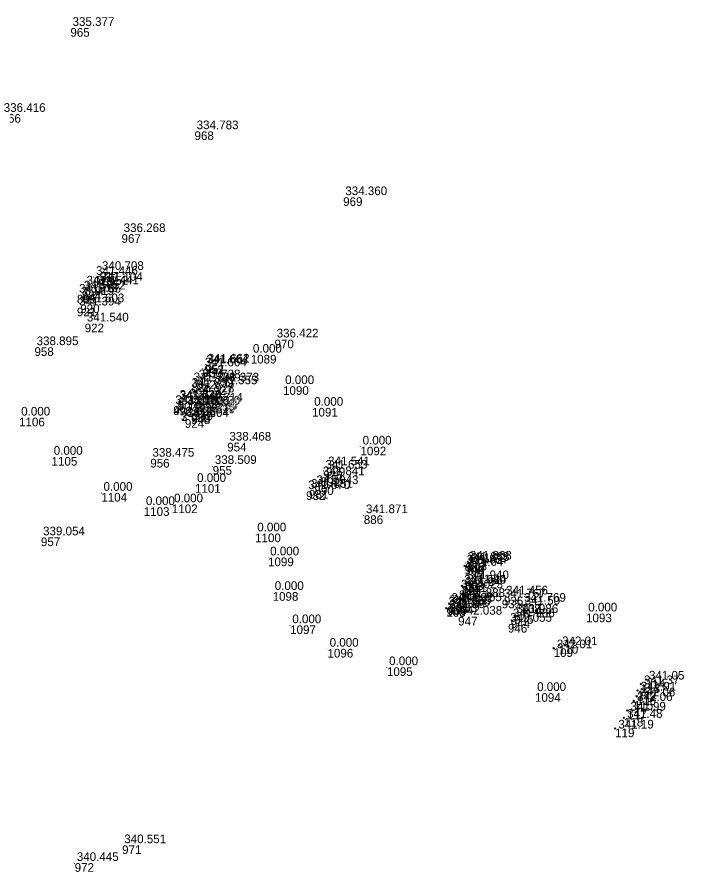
# Model space of a CAD drawing. Extents: x -829398 to -819400, y -1074439 to -1067977.
# Drawn here: x -819889.2 to -819796.7, y -1074276.4 to -1074158 of the extents above; entities that cross this region are included whole.
import ezdxf

# ---------------------------------------------------------------- set-up
doc = ezdxf.new("R2010")
doc.units = 0
for name, color, linetype in [('Vrstva 60', 7, 'Continuous'), ('Vrstva 61', 7, 'Continuous'), ('Čísla bodů_doměření_2012', 7, 'Continuous')]:
    doc.layers.add(name, color=color, linetype=linetype)

# ---------------------------------------------------------------- blocks, each defined once
blk = doc.blocks.new('BOD')
at = {"layer": 'Čísla bodů_doměření_2012'}
for p, q in [((-0.15, 0), (0.15, 0)), ((0, -0.15), (0, 0.15))]:
    blk.add_line(p, q, dxfattribs=at)

msp = doc.modelspace()

# ---------------------------------------------------------------- linework, layer by layer
at = {"layer": 'Vrstva 60'}
for p, q in [((-819827.151, -1074234.019), (-819827.251, -1074233.919)), ((-819827.151, -1074234.019), (-819827.251, -1074234.119)), ((-819827.151, -1074234.019), (-819827.051, -1074233.919)), ((-819827.151, -1074234.019), (-819827.051, -1074234.119)), ((-819826.714, -1074233.47), (-819826.814, -1074233.37)), ((-819826.714, -1074233.47), (-819826.814, -1074233.57)), ((-819826.714, -1074233.47), (-819826.614, -1074233.37)), ((-819826.714, -1074233.47), (-819826.614, -1074233.57)), ((-819827.515, -1074236.801), (-819827.615, -1074236.701)), ((-819827.515, -1074236.801), (-819827.615, -1074236.901)), ((-819827.515, -1074236.801), (-819827.415, -1074236.701)), ((-819827.515, -1074236.801), (-819827.415, -1074236.901)), ((-819826.726, -1074236.428), (-819826.826, -1074236.328)), ((-819826.726, -1074236.428), (-819826.826, -1074236.528)), ((-819826.726, -1074236.428), (-819826.626, -1074236.328)), ((-819826.726, -1074236.428), (-819826.626, -1074236.528)), ((-819829.27, -1074239.291), (-819829.37, -1074239.191)), ((-819829.27, -1074239.291), (-819829.17, -1074239.191)), ((-819829.69, -1074239.878), (-819829.79, -1074239.778)), ((-819829.69, -1074239.878), (-819829.79, -1074239.978)), ((-819829.69, -1074239.878), (-819829.59, -1074239.778)), ((-819829.69, -1074239.878), (-819829.59, -1074239.978)), ((-819829.27, -1074239.291), (-819829.37, -1074239.391)), ((-819829.27, -1074239.291), (-819829.17, -1074239.391)), ((-819819.27, -1074239.395), (-819819.37, -1074239.295)), ((-819819.27, -1074239.395), (-819819.37, -1074239.495)), ((-819819.27, -1074239.395), (-819819.17, -1074239.295)), ((-819819.27, -1074239.395), (-819819.17, -1074239.495)), ((-819814.084, -1074245.012), (-819814.184, -1074244.912)), ((-819814.084, -1074245.012), (-819814.184, -1074245.112)), ((-819814.084, -1074245.012), (-819813.984, -1074244.912)), ((-819814.084, -1074245.012), (-819813.984, -1074245.112)), ((-819814.808, -1074245.445), (-819814.908, -1074245.345)), ((-819814.808, -1074245.445), (-819814.908, -1074245.545)), ((-819814.808, -1074245.445), (-819814.708, -1074245.345)), ((-819814.808, -1074245.445), (-819814.708, -1074245.545)), ((-819802.035, -1074249.78), (-819802.135, -1074249.68)), ((-819802.035, -1074249.78), (-819802.135, -1074249.88)), ((-819802.035, -1074249.78), (-819801.935, -1074249.68)), ((-819802.035, -1074249.78), (-819801.935, -1074249.88)), ((-819802.721, -1074250.422), (-819802.821, -1074250.322)), ((-819802.721, -1074250.422), (-819802.821, -1074250.522)), ((-819802.721, -1074250.422), (-819802.621, -1074250.322)), ((-819802.721, -1074250.422), (-819802.621, -1074250.522)), ((-819803.304, -1074252.103), (-819803.404, -1074252.003)), ((-819803.304, -1074252.103), (-819803.404, -1074252.203)), ((-819803.304, -1074252.103), (-819803.204, -1074252.003)), ((-819803.304, -1074252.103), (-819803.204, -1074252.203)), ((-819803.19, -1074251.3), (-819803.29, -1074251.2)), ((-819803.19, -1074251.3), (-819803.29, -1074251.4)), ((-819803.19, -1074251.3), (-819803.09, -1074251.2)), ((-819803.19, -1074251.3), (-819803.09, -1074251.4)), ((-819803.679, -1074252.753), (-819803.779, -1074252.653)), ((-819803.679, -1074252.753), (-819803.779, -1074252.853)), ((-819803.679, -1074252.753), (-819803.579, -1074252.653)), ((-819803.679, -1074252.753), (-819803.579, -1074252.853)), ((-819804.608, -1074254.082), (-819804.708, -1074253.982)), ((-819804.608, -1074254.082), (-819804.708, -1074254.182)), ((-819804.608, -1074254.082), (-819804.508, -1074253.982)), ((-819804.608, -1074254.082), (-819804.508, -1074254.182)), ((-819805.071, -1074255.089), (-819805.171, -1074254.989)), ((-819805.071, -1074255.089), (-819805.171, -1074255.189)), ((-819805.071, -1074255.089), (-819804.971, -1074254.989)), ((-819805.071, -1074255.089), (-819804.971, -1074255.189)), ((-819806.284, -1074256.566), (-819806.384, -1074256.466)), ((-819806.284, -1074256.566), (-819806.384, -1074256.666)), ((-819806.284, -1074256.566), (-819806.184, -1074256.466)), ((-819806.284, -1074256.566), (-819806.184, -1074256.666))]:
    msp.add_line(p, q, dxfattribs=at)

# ---------------------------------------------------------------- block references
at = {"layer": 'Vrstva 60', "xscale": 0.010000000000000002, "yscale": 0.010000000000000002}
for p in [(-819881.811, -1074159.477), (-819864.602, -1074173.799), (-819843.99, -1074182.933), (-819874.721, -1074188.048), (-819878.551, -1074193.983), (-819877.737, -1074193.301), (-819879.875, -1074195.328), (-819878.416, -1074195.289), (-819877.89, -1074194.814), (-819880.905, -1074196.454), (-819880.239, -1074196.012), (-819880.909, -1074198.229), (-819880.437, -1074197.775), (-819879.827, -1074200.447), (-819853.508, -1074202.66), (-819886.792, -1074203.73), (-819856.803, -1074204.773), (-819863.471, -1074206.665), (-819863.226, -1074206.254), (-819863.083, -1074206.137), (-819864.324, -1074208.323), (-819865.298, -1074209.489), (-819865.03, -1074208.731), (-819861.972, -1074209.148), (-819861.749, -1074208.766), (-819852.329, -1074209.121), (-819867.551, -1074211.889), (-819867.548, -1074211.888), (-819866.958, -1074211.147), (-819866.955, -1074211.158), (-819866.933, -1074211.296), (-819866.714, -1074211.95), (-819864.369, -1074211.963), (-819864.016, -1074211.542), (-819866.494, -1074212.738), (-819866.493, -1074212.744), (-819865.901, -1074212.011), (-819865.894, -1074212.013), (-819865.09, -1074213.161), (-819865.02, -1074212.922), (-819864.712, -1074212.633), (-819848.302, -1074212.127), (-819888.927, -1074213.488), (-819865.938, -1074213.683), (-819860.067, -1074216.961), (-819841.59, -1074217.499), (-819884.421, -1074218.924), (-819870.731, -1074219.189), (-819862.082, -1074220.192), (-819846.741, -1074220.848), (-819846.373, -1074220.377), (-819847.109, -1074221.756), (-819864.542, -1074222.697), (-819849.127, -1074223.681), (-819848.73, -1074223.499), (-819847.978, -1074222.981), (-819877.518, -1074223.912), (-819871.637, -1074225.894), (-819867.738, -1074225.51), (-819841.126, -1074227.017), (-819856.2, -1074229.539), (-819885.896, -1074230.085), (-819854.41, -1074232.864), (-819827.158, -1074233.987), (-819827.028, -1074233.624), (-819826.722, -1074233.449), (-819827.521, -1074236.798), (-819827.118, -1074236.157), (-819853.771, -1074237.66), (-819827.936, -1074237.434), (-819828.097, -1074239.221), (-819827.647, -1074238.63), (-819822.003, -1074238.701), (-819821.698, -1074238.287), (-819829.687, -1074239.84), (-819829.535, -1074239.604), (-819829.273, -1074239.302), (-819819.217, -1074239.303), (-819828.047, -1074241.082), (-819820.756, -1074241.438), (-819820.274, -1074240.845), (-819810.311, -1074240.637), (-819851.342, -1074242.265), (-819821.148, -1074242.072), (-819846.165, -1074245.526), (-819837.919, -1074248.084), (-819817.4, -1074251.665), (-819874.64, -1074272.765), (-819881.216, -1074275.223)]:
    msp.add_blockref('BOD', p, dxfattribs=at)

# ---------------------------------------------------------------- texts
at = {"layer": 'Vrstva 60'}
for s, p in [('965', (-819881.811, -1074160.677)), ('966', (-819891.353, -1074172.593)), ('968', (-819864.602, -1074174.999)), ('969', (-819843.99, -1074184.133)), ('967', (-819874.721, -1074189.248)), ('916', (-819878.551, -1074195.183)), ('917', (-819877.737, -1074194.501)), ('894', (-819879.875, -1074196.528)), ('919', (-819878.416, -1074196.489)), ('918', (-819877.89, -1074196.014)), ('895', (-819880.905, -1074197.654)), ('884', (-819880.239, -1074197.212)), ('920', (-819880.437, -1074198.975)), ('921', (-819880.909, -1074199.429)), ('922', (-819879.827, -1074201.647)), ('970', (-819853.508, -1074203.86)), ('958', (-819886.792, -1074204.93)), ('1089', (-819856.803, -1074205.973)), ('950', (-819863.471, -1074207.865)), ('952', (-819863.226, -1074207.454)), ('951', (-819863.083, -1074207.337)), ('892', (-819864.324, -1074209.523)), ('893', (-819865.298, -1074210.689)), ('885', (-819865.03, -1074209.931)), ('927', (-819861.972, -1074210.348)), ('928', (-819861.749, -1074209.966)), ('1090', (-819852.329, -1074210.321)), ('4', (-819867.548, -1074213.088)), ('9', (-819867.551, -1074213.089)), ('5', (-819866.958, -1074212.347)), ('9002', (-819866.933, -1074212.496)), ('1', (-819866.955, -1074212.358)), ('923', (-819866.714, -1074213.15)), ('925', (-819864.369, -1074213.163)), ('926', (-819864.016, -1074212.742)), ('3', (-819866.494, -1074213.938)), ('7', (-819866.493, -1074213.944)), ('2', (-819865.901, -1074213.211)), ('6', (-819865.894, -1074213.213)), ('948', (-819865.09, -1074214.361)), ('953', (-819865.02, -1074214.122)), ('949', (-819864.712, -1074213.833)), ('1091', (-819848.302, -1074213.327)), ('1106', (-819888.927, -1074214.688)), ('924', (-819865.938, -1074214.883)), ('954', (-819860.067, -1074218.161)), ('1092', (-819841.59, -1074218.699)), ('1105', (-819884.421, -1074220.124)), ('956', (-819870.731, -1074220.389)), ('955', (-819862.082, -1074221.392)), ('930', (-819846.741, -1074222.048)), ('929', (-819846.373, -1074221.577)), ('891', (-819847.109, -1074222.956)), ('1101', (-819864.542, -1074223.897)), ('932', (-819849.127, -1074224.881)), ('931', (-819848.73, -1074224.699)), ('890', (-819847.978, -1074224.181)), ('1104', (-819877.518, -1074225.112)), ('1103', (-819871.637, -1074227.094)), ('1102', (-819867.738, -1074226.71)), ('886', (-819841.126, -1074228.217)), ('1100', (-819856.2, -1074230.739)), ('957', (-819885.896, -1074231.285)), ('1099', (-819854.41, -1074234.064)), ('942', (-819827.158, -1074235.187)), ('106', (-819827.151, -1074235.219)), ('938', (-819827.028, -1074234.824)), ('943', (-819826.722, -1074234.649)), ('107', (-819826.714, -1074234.67)), ('887', (-819827.521, -1074237.998)), ('105', (-819827.515, -1074238.001)), ('889', (-819827.118, -1074237.357)), ('111', (-819826.726, -1074237.628)), ('1098', (-819853.771, -1074238.86)), ('888', (-819827.936, -1074238.634)), ('933', (-819828.097, -1074240.421)), ('934', (-819827.647, -1074239.83)), ('935', (-819822.003, -1074239.901)), ('936', (-819821.698, -1074239.487)), ('940', (-819829.687, -1074241.04)), ('103', (-819829.69, -1074241.078)), ('939', (-819829.535, -1074240.804)), ('941', (-819829.273, -1074240.502)), ('104', (-819829.27, -1074240.491)), ('108', (-819819.27, -1074240.595)), ('937', (-819819.217, -1074240.503)), ('947', (-819828.047, -1074242.282)), ('944', (-819820.756, -1074242.638)), ('945', (-819820.274, -1074242.045)), ('1093', (-819810.311, -1074241.837)), ('1097', (-819851.342, -1074243.465)), ('946', (-819821.148, -1074243.272)), ('110', (-819814.084, -1074246.212)), ('1096', (-819846.165, -1074246.726)), ('109', (-819814.808, -1074246.645)), ('1095', (-819837.919, -1074249.284)), ('114', (-819802.035, -1074250.98)), ('113', (-819802.721, -1074251.622)), ('1094', (-819817.4, -1074252.865)), ('116', (-819803.304, -1074253.303)), ('112', (-819803.19, -1074252.5)), ('115', (-819803.679, -1074253.953)), ('117', (-819804.608, -1074255.282)), ('118', (-819805.071, -1074256.289)), ('119', (-819806.284, -1074257.766)), ('971', (-819874.64, -1074273.965)), ('972', (-819881.216, -1074276.423))]:
    msp.add_text(s, height=1.2, dxfattribs=at).set_placement(p)
at = {"layer": 'Vrstva 61'}
for s, p in [('335.377', (-819881.511, -1074159.177)), ('336.416', (-819891.053, -1074171.093)), ('334.783', (-819864.302, -1074173.499)), ('334.360', (-819843.69, -1074182.633)), ('336.268', (-819874.421, -1074187.748)), ('340.708', (-819877.437, -1074193.001)), ('341.446', (-819878.251, -1074193.683)), ('341.652', (-819879.575, -1074195.028)), ('341.441', (-819878.116, -1074194.989)), ('341.104', (-819877.59, -1074194.514)), ('341.755', (-819880.605, -1074196.154)), ('341.652', (-819879.939, -1074195.712)), ('341.603', (-819880.137, -1074197.475)), ('341.394', (-819880.609, -1074197.929)), ('341.540', (-819879.527, -1074200.147)), ('341.540', (-819879.527, -1074200.147)), ('336.422', (-819853.208, -1074202.36)), ('338.895', (-819886.492, -1074203.43)), ('0.000', (-819856.503, -1074204.473)), ('341.664', (-819862.926, -1074205.954)), ('341.662', (-819862.783, -1074205.837)), ('341.664', (-819863.171, -1074206.365)), ('341.738', (-819864.73, -1074208.431)), ('341.738', (-819864.024, -1074208.023)), ('341.839', (-819864.998, -1074209.189)), ('341.555', (-819861.672, -1074208.848)), ('341.373', (-819861.449, -1074208.466)), ('0.000', (-819852.029, -1074208.821)), ('341.610', (-819867.251, -1074211.589)), ('341.726', (-819867.248, -1074211.588)), ('341.610', (-819866.658, -1074210.847)), ('341.728', (-819866.655, -1074210.858)), ('341.744', (-819866.633, -1074210.996)), ('341.780', (-819866.414, -1074211.65)), ('341.726', (-819865.601, -1074211.711)), ('341.620', (-819865.594, -1074211.713)), ('341.630', (-819864.069, -1074211.663)), ('341.714', (-819863.716, -1074211.242)), ('0.000', (-819848.002, -1074211.827)), ('0.000', (-819888.627, -1074213.188)), ('341.728', (-819866.194, -1074212.438)), ('341.610', (-819866.193, -1074212.444)), ('341.819', (-819864.79, -1074212.861)), ('341.835', (-819864.72, -1074212.622)), ('341.794', (-819864.412, -1074212.333)), ('341.604', (-819865.638, -1074213.383)), ('338.468', (-819859.767, -1074216.661)), ('0.000', (-819841.29, -1074217.199)), ('0.000', (-819884.121, -1074218.624)), ('338.475', (-819870.431, -1074218.889)), ('338.509', (-819861.782, -1074219.892)), ('341.541', (-819846.073, -1074220.077)), ('341.841', (-819846.809, -1074221.456)), ('341.653', (-819846.441, -1074220.548)), ('0.000', (-819864.242, -1074222.397)), ('341.943', (-819847.678, -1074222.681)), ('0.000', (-819877.218, -1074223.612)), ('341.670', (-819848.827, -1074223.381)), ('341.851', (-819848.43, -1074223.199)), ('0.000', (-819871.337, -1074225.594)), ('0.000', (-819867.438, -1074225.21)), ('341.871', (-819840.826, -1074226.717)), ('339.054', (-819885.596, -1074229.785)), ('0.000', (-819855.9, -1074229.239)), ('0.000', (-819854.11, -1074232.564)), ('341.863', (-819826.728, -1074233.324)), ('341.868', (-819826.422, -1074233.149)), ('341.857', (-819826.858, -1074233.687)), (' 341.64', (-819827.151, -1074234.019)), (' 341.72', (-819826.714, -1074233.47)), ('341.940', (-819827.221, -1074236.498)), (' 341.94', (-819827.515, -1074236.801)), ('341.940', (-819826.818, -1074235.857)), (' 341.94', (-819826.726, -1074236.428)), ('0.000', (-819853.471, -1074237.36)), ('342.023', (-819827.636, -1074237.134)), ('341.456', (-819821.398, -1074237.987)), ('341.932', (-819828.973, -1074239.002)), ('341.765', (-819827.797, -1074238.921)), ('341.888', (-819827.347, -1074238.33)), ('341.767', (-819821.703, -1074238.401)), ('341.769', (-819818.917, -1074239.003)), ('341.965', (-819829.387, -1074239.54)), (' 341.89', (-819829.69, -1074239.878)), ('341.965', (-819829.235, -1074239.304)), (' 341.81', (-819829.27, -1074239.291)), (' 341.50', (-819819.27, -1074239.395)), ('0.000', (-819810.011, -1074240.337)), ('342.038', (-819827.747, -1074240.782)), ('341.986', (-819820.456, -1074241.138)), ('341.986', (-819819.974, -1074240.545)), ('0.000', (-819851.042, -1074241.965)), ('342.055', (-819820.848, -1074241.772)), (' 342.01', (-819814.084, -1074245.012)), ('0.000', (-819845.865, -1074245.226)), (' 342.01', (-819814.808, -1074245.445)), ('0.000', (-819837.619, -1074247.784)), (' 341.05', (-819802.035, -1074249.78)), (' 341.37', (-819802.721, -1074250.422)), ('0.000', (-819817.1, -1074251.365)), (' 342.06', (-819803.304, -1074252.103)), (' 341.91', (-819803.19, -1074251.3)), (' 342.06', (-819803.679, -1074252.753)), (' 341.99', (-819804.608, -1074254.082)), (' 341.48', (-819805.071, -1074255.089)), (' 341.19', (-819806.284, -1074256.566)), ('340.551', (-819874.34, -1074272.465)), ('340.445', (-819880.916, -1074274.923))]:
    msp.add_text(s, height=1.2, dxfattribs=at).set_placement(p)

doc.saveas('drawing.dxf')
